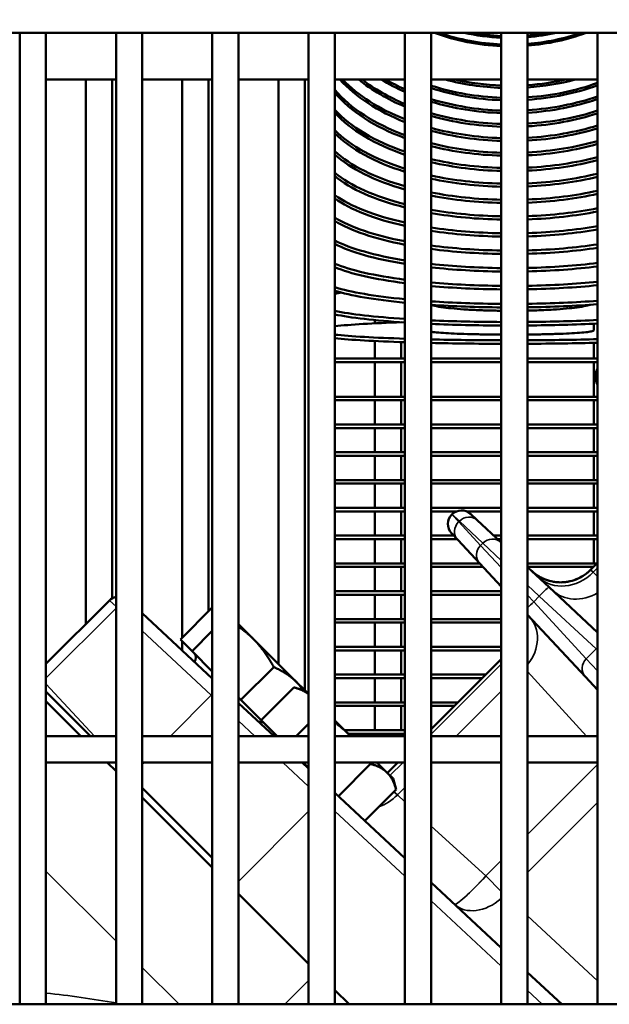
# Model space of a CAD drawing. Header units: inches. Extents: x 1 to 271, y 5 to 171.
# Tile 299 of 334: x 140.2 to 142.85, y 138.9 to 143.33. Entities that reach past the tile are written whole.
import ezdxf

# ---------------------------------------------------------------- set-up
doc = ezdxf.new("R2010")
doc.units = ezdxf.units.IN
doc.header["$LTSCALE"] = 8
doc.header["$MEASUREMENT"] = 0
for name, color, linetype, lineweight in [('Dimension (ANSI)', 7, 'Continuous', 25), ('Visible (ANSI)', 7, 'Continuous', 50), ('Visible Narrow (ANSI)', 7, 'Continuous', 35)]:
    doc.layers.add(name, color=color, linetype=linetype, lineweight=lineweight)
doc.styles.add('Dimension Text', font='tahoma.ttf')
doc.dimstyles.new('Dual Dimension', dxfattribs={"dimscale": 8, "dimtxt": 0.12, "dimasz": 0.098425, "dimexe": 0.125, "dimexo": 0.0625, "dimgap": 0.031496, "dimtad": 0, "dimtih": 1, "dimtoh": 1, "dimrnd": 1e-08, "dimzin": 4, "dimdsep": 46, "dimtxsty": 'Dimension Text', "dimcen": 0.09, "dimdle": 0.393701, "dimclrd": 256, "dimclre": 256, "dimclrt": 256, "dimadec": 0, "dimazin": 1, "dimtfac": 1, "dimtofl": 0, "dimtmove": 0, "dimatfit": 3, "dimfxl": 1, "dimtolj": 1, "dimtzin": 4, "dimlwd": -1, "dimlwe": -1, "dimarcsym": 0})

# ---------------------------------------------------------------- blocks, each defined once
blk = doc.blocks.new('*D10')
at = {"layer": 'Defpoints', "color": 0, "transparency": 16777216}
for p in [(179.2848, 157.7079), (123.1798, 140.6812), (179.2848, 140.6812)]:
    blk.add_point(p, dxfattribs=at)
at = {"layer": 'Dimension (ANSI)', "transparency": 16777216}
for p, q in [((123.1798, 141.1812), (123.1798, 158.7079)), ((179.2848, 141.1812), (179.2848, 158.7079)), ((123.9672, 157.7079), (146.443, 157.7079)), ((178.4974, 157.7079), (156.0215, 157.7079))]:
    blk.add_line(p, q, dxfattribs=at)
for points in [[(123.9672, 157.8392), (123.9672, 157.5767), (123.1798, 157.7079)], [(178.4974, 157.8392), (178.4974, 157.5767), (179.2848, 157.7079)]]:
    blk.add_solid(points, dxfattribs=at)
at = {"layer": 'Dimension (ANSI)', "transparency": 16777216, "insert": (151.2323, 157.7079), "char_height": 0.96, "attachment_point": 5, "style": 'Dimension Text'}
blk.add_mtext('\\A1;{\\H3.0x;(}\\S56.11^ 1425.1 mm;{\\H3.0x;)}', dxfattribs=at)

msp = doc.modelspace()

# ---------------------------------------------------------------- linework, layer by layer
at = {"layer": 'Visible (ANSI)'}
for p, q in [((150.8541, 143.2669), (130.6702, 143.2669)), ((140.1978, 143.2669), (140.1978, 138.8968)), ((140.3159, 143.2669), (140.3159, 138.8968)), ((140.6309, 143.2669), (140.6309, 138.8968)), ((140.749, 143.2669), (140.749, 138.8968)), ((141.0639, 143.2669), (141.0639, 138.8968)), ((141.182, 143.2669), (141.182, 138.8968)), ((141.497, 143.2669), (141.497, 138.8968)), ((141.6151, 143.2669), (141.6151, 138.8968)), ((141.9301, 143.2669), (141.9301, 138.8968)), ((142.0482, 143.2669), (142.0482, 138.8968)), ((142.3631, 143.2669), (142.3631, 138.8968)), ((142.4813, 143.2669), (142.4813, 138.8968)), ((142.7962, 143.2669), (142.7962, 138.8968)), ((140.6309, 143.0566), (140.3159, 143.0566)), ((140.4951, 143.0566), (140.4951, 140.607)), ((140.6132, 143.0566), (140.6132, 140.7226)), ((141.0639, 143.0566), (140.749, 143.0566)), ((140.9282, 143.0566), (140.9282, 140.5459)), ((141.0463, 143.0566), (141.0463, 140.664)), ((141.497, 143.0566), (141.182, 143.0566)), ((141.3613, 143.0566), (141.3613, 140.4277)), ((141.4794, 143.0566), (141.4794, 140.3096)), ((141.9301, 143.0566), (141.6151, 143.0566)), ((142.3631, 143.0566), (142.0482, 143.0566)), ((142.7962, 143.0566), (142.4813, 143.0566)), ((141.7943, 141.975), (141.7943, 141.96)), ((141.9125, 141.9652), (141.9125, 141.9649)), ((142.7786, 141.9282), (142.7786, 141.9585)), ((141.7943, 141.8804), (141.7943, 141.8016)), ((141.9125, 141.8755), (141.9125, 141.8016)), ((142.7786, 141.8016), (142.7786, 141.8722)), ((141.9301, 141.8016), (141.6151, 141.8016)), ((141.6151, 141.7856), (141.9301, 141.7856)), ((141.7943, 141.7856), (141.7943, 141.63)), ((141.9125, 141.7856), (141.9125, 141.63)), ((142.3631, 141.8016), (142.0482, 141.8016)), ((142.0482, 141.7856), (142.3631, 141.7856)), ((142.7962, 141.8016), (142.4813, 141.8016)), ((142.4813, 141.7856), (142.7962, 141.7856)), ((142.7786, 141.63), (142.7786, 141.7856)), ((141.9301, 141.63), (141.6151, 141.63)), ((141.6151, 141.614), (141.9301, 141.614)), ((141.7943, 141.614), (141.7943, 141.505)), ((141.9125, 141.614), (141.9125, 141.505)), ((142.3631, 141.63), (142.0482, 141.63)), ((142.0482, 141.614), (142.3631, 141.614)), ((142.7962, 141.63), (142.4813, 141.63)), ((142.4813, 141.614), (142.7962, 141.614)), ((142.7786, 141.505), (142.7786, 141.614)), ((141.9301, 141.505), (141.6151, 141.505)), ((141.6151, 141.489), (141.9301, 141.489)), ((141.7943, 141.489), (141.7943, 141.38)), ((141.9125, 141.489), (141.9125, 141.38)), ((142.3631, 141.505), (142.0482, 141.505)), ((142.0482, 141.489), (142.3631, 141.489)), ((142.7962, 141.505), (142.4813, 141.505)), ((142.4813, 141.489), (142.7962, 141.489)), ((142.7786, 141.38), (142.7786, 141.489)), ((141.9301, 141.38), (141.6151, 141.38)), ((142.3631, 141.38), (142.0482, 141.38)), ((142.7962, 141.38), (142.4813, 141.38)), ((141.6151, 141.364), (141.9301, 141.364)), ((141.7943, 141.364), (141.7943, 141.255)), ((141.9125, 141.364), (141.9125, 141.255)), ((142.0482, 141.364), (142.3631, 141.364)), ((142.4813, 141.364), (142.7962, 141.364)), ((142.7786, 141.255), (142.7786, 141.364)), ((141.9301, 141.255), (141.6151, 141.255)), ((142.3631, 141.255), (142.0482, 141.255)), ((142.7962, 141.255), (142.4813, 141.255)), ((141.6151, 141.239), (141.9301, 141.239)), ((141.7943, 141.239), (141.7943, 141.13)), ((141.9125, 141.239), (141.9125, 141.13)), ((142.0482, 141.239), (142.3631, 141.239)), ((142.4813, 141.239), (142.7962, 141.239)), ((142.7786, 141.13), (142.7786, 141.239)), ((141.9301, 141.13), (141.6151, 141.13)), ((141.6151, 141.114), (141.9301, 141.114)), ((141.7943, 141.114), (141.7943, 141.005)), ((141.9125, 141.114), (141.9125, 141.005)), ((142.3631, 141.13), (142.0482, 141.13)), ((142.0482, 141.114), (142.1614, 141.114)), ((142.2065, 141.114), (142.3631, 141.114)), ((142.7962, 141.13), (142.4813, 141.13)), ((142.4813, 141.114), (142.7962, 141.114)), ((142.7786, 141.005), (142.7786, 141.114)), ((142.1416, 141.1009), (142.1405, 141.0998)), ((142.225, 141.1024), (142.2554, 141.074)), ((142.3612, 140.9753), (142.2554, 141.074)), ((141.9301, 141.005), (141.6151, 141.005)), ((141.6151, 140.989), (141.9301, 140.989)), ((141.7943, 140.989), (141.7943, 140.88)), ((141.9125, 140.989), (141.9125, 140.88)), ((142.1497, 141.005), (142.0482, 141.005)), ((142.0482, 140.989), (142.1646, 140.989)), ((142.1674, 140.986), (142.139, 141.0164)), ((142.1674, 140.986), (142.2661, 140.8802)), ((142.3631, 141.005), (142.3294, 141.005)), ((142.3465, 140.989), (142.3631, 140.989)), ((142.7962, 141.005), (142.4813, 141.005)), ((142.4813, 140.989), (142.7962, 140.989)), ((142.7786, 140.88), (142.7786, 140.989)), ((142.3612, 140.9753), (142.3631, 140.9735)), ((141.9301, 140.88), (141.6151, 140.88)), ((141.6151, 140.864), (141.9301, 140.864)), ((141.7943, 140.864), (141.7943, 140.755)), ((141.9125, 140.864), (141.9125, 140.755)), ((142.2662, 140.88), (142.0482, 140.88)), ((142.0482, 140.864), (142.2812, 140.864)), ((142.3631, 140.7761), (142.2661, 140.8802)), ((142.7933, 140.88), (142.4813, 140.88)), ((142.4813, 140.864), (142.7773, 140.864)), ((142.4813, 140.8634), (142.5778, 140.7734)), ((142.7962, 140.8829), (142.7639, 140.8506)), ((142.7962, 140.5697), (142.5778, 140.7734)), ((140.6019, 140.7138), (140.3159, 140.4277)), ((141.9301, 140.755), (141.6151, 140.755)), ((141.6151, 140.739), (141.9301, 140.739)), ((141.7943, 140.739), (141.7943, 140.63)), ((141.9125, 140.739), (141.9125, 140.63)), ((142.3631, 140.755), (142.0482, 140.755)), ((142.0482, 140.739), (142.3631, 140.739)), ((140.9203, 140.538), (141.0639, 140.6816)), ((141.0639, 140.3621), (140.749, 140.6558)), ((141.9301, 140.63), (141.6151, 140.63)), ((142.3631, 140.63), (142.0482, 140.63)), ((142.4813, 140.6494), (142.7413, 140.3706)), ((141.2477, 140.5412), (141.182, 140.6069)), ((141.6151, 140.614), (141.9301, 140.614)), ((141.7943, 140.614), (141.7943, 140.505)), ((141.9125, 140.614), (141.9125, 140.505)), ((142.0482, 140.614), (142.3631, 140.614)), ((140.9464, 140.5118), (140.9203, 140.538)), ((140.9726, 140.4856), (141.0639, 140.577)), ((141.4412, 140.3477), (141.2477, 140.5412)), ((140.9282, 140.53), (140.9282, 140.4887)), ((140.9726, 140.4856), (140.9464, 140.5118)), ((141.9301, 140.505), (141.6151, 140.505)), ((142.3631, 140.505), (142.0482, 140.505)), ((141.0639, 140.3943), (140.9726, 140.4856)), ((141.6151, 140.489), (141.9301, 140.489)), ((141.7943, 140.489), (141.7943, 140.38)), ((141.9125, 140.489), (141.9125, 140.38)), ((142.0482, 140.489), (142.3631, 140.489)), ((142.3631, 140.4498), (142.0482, 140.1349)), ((141.0463, 140.4119), (141.0463, 140.4119)), ((141.1922, 140.266), (141.3398, 140.4136)), ((141.9301, 140.38), (141.6151, 140.38)), ((141.6151, 140.364), (141.9301, 140.364)), ((141.7943, 140.364), (141.7943, 140.255)), ((141.9125, 140.364), (141.9125, 140.255)), ((142.2933, 140.38), (142.0482, 140.38)), ((142.0482, 140.364), (142.2773, 140.364)), ((142.7413, 140.3706), (142.7962, 140.3117)), ((141.2834, 140.1748), (141.4311, 140.3224)), ((141.4795, 140.3094), (141.4311, 140.3224)), ((141.4795, 140.3094), (141.4412, 140.3477)), ((142.5312, 140.3386), (142.5312, 140.3386)), ((140.3159, 140.3039), (140.5165, 140.1033)), ((141.1922, 140.266), (141.182, 140.2762)), ((141.497, 140.2919), (141.4795, 140.3094)), ((140.4726, 140.1033), (140.3159, 140.2601)), ((141.182, 140.252), (141.3414, 140.1033)), ((141.2758, 140.1824), (141.1922, 140.266)), ((141.9301, 140.255), (141.6151, 140.255)), ((141.6151, 140.239), (141.9301, 140.239)), ((141.7943, 140.239), (141.7943, 140.13)), ((141.9125, 140.239), (141.9125, 140.13)), ((142.1683, 140.255), (142.0482, 140.255)), ((142.0482, 140.239), (142.1523, 140.239)), ((142.6078, 140.255), (142.6078, 140.255)), ((142.6224, 140.239), (142.6224, 140.239)), ((141.2834, 140.1748), (141.2758, 140.1824)), ((141.3408, 140.1174), (141.2834, 140.1748)), ((141.4414, 140.1033), (141.497, 140.1589)), ((141.6782, 140.1107), (141.6151, 140.1738)), ((140.6309, 140.1033), (140.3159, 140.1033)), ((141.0639, 140.1033), (140.749, 140.1033)), ((141.497, 140.1033), (141.182, 140.1033)), ((141.3549, 140.1033), (141.3408, 140.1174)), ((141.9301, 140.1033), (141.6151, 140.1033)), ((141.9301, 140.13), (141.6589, 140.13)), ((141.6749, 140.114), (141.9301, 140.114)), ((141.6856, 140.1033), (141.6782, 140.1107)), ((141.7943, 140.114), (141.7943, 140.1033)), ((141.9125, 140.114), (141.9125, 140.1033)), ((142.3631, 140.1033), (142.0482, 140.1033)), ((142.7962, 140.1033), (142.4813, 140.1033)), ((142.7222, 140.13), (142.7222, 140.13)), ((142.7369, 140.114), (142.7369, 140.114)), ((140.6309, 139.9852), (140.3159, 139.9852)), ((140.6309, 139.9451), (140.5907, 139.9852)), ((141.0639, 139.9852), (140.749, 139.9852)), ((141.497, 139.9852), (141.182, 139.9852)), ((141.4681, 139.9852), (141.497, 139.9583)), ((141.497, 139.9612), (141.473, 139.9852)), ((141.4794, 139.9788), (141.4794, 139.9788)), ((141.9301, 139.9852), (141.6151, 139.9852)), ((141.6306, 139.8337), (141.7752, 139.9782)), ((141.8503, 139.9386), (141.8037, 139.9852)), ((141.8985, 139.9852), (141.8511, 139.9378)), ((142.3631, 139.9852), (142.0482, 139.9852)), ((142.7962, 139.9852), (142.4813, 139.9852)), ((141.8769, 139.912), (141.8503, 139.9386)), ((141.8769, 139.912), (141.8899, 139.8635)), ((140.7998, 139.82), (140.749, 139.8708)), ((141.9301, 139.5544), (141.6151, 139.8481)), ((141.7493, 139.7229), (141.8899, 139.8635)), ((141.0639, 139.512), (140.749, 139.827)), ((141.0639, 139.5559), (140.7998, 139.82)), ((142.3631, 139.1506), (142.0482, 139.4443)), ((141.497, 139.079), (141.182, 139.3939)), ((142.2001, 139.38), (142.2001, 139.38)), ((142.6353, 138.8968), (142.4813, 139.0404)), ((141.6791, 138.8968), (141.6151, 138.9608)), ((149.3541, 138.8968), (130.6702, 138.8968))]:
    msp.add_line(p, q, dxfattribs=at)
for centre, radius, start, end in [((142.8458, 141.7202), 0.06, 145.789, 214.211), ((142.1841, 141.0585), 0.06, 47, 135), ((142.1829, 141.0573), 0.06, 135, 223), ((140.6443, 140.6713), 0.06, 102.982, 135), ((140.9603, 140.4555), 0.03, 321.5512, 45), ((141.2771, 140.1387), 0.03, 45, 100.0932), ((141.3333, 140.0825), 0.03, 43.934, 45)]:
    msp.add_arc(centre, radius, start, end, dxfattribs=at)
for centre, major_axis, ratio, start_param, end_param in [((142.4036, 143.9715), (-0.875, 0), 0.874347, 1.170442, 1.524545), ((142.4036, 143.9792), (0.875, 0), 0.874347, 4.338934, 4.666138), ((142.4036, 144.0301), (-0.875, 0), 0.897805, 1.331532, 1.524545), ((142.4036, 144.0371), (0.875, 0), 0.897805, 4.514492, 4.666138), ((142.4036, 144.0301), (-0.875, 0), 0.897805, 1.659662, 1.810061), ((142.4036, 144.0371), (0.875, 0), 0.897805, 4.801254, 4.910286), ((142.4036, 143.9715), (-0.875, 0), 0.874347, 1.659662, 1.971151), ((142.4036, 143.9792), (0.875, 0), 0.874347, 4.801254, 5.085844), ((142.4036, 143.3159), (-0.875, 0), 0.612106, 0.505182, 0.998965), ((142.4036, 143.3285), (0.875, 0), 0.612106, 3.673978, 4.140558), ((142.4036, 143.414), (-0.875, 0), 0.651372, 0.677732, 0.998965), ((142.4036, 143.4262), (0.875, 0), 0.651372, 3.846979, 4.140558), ((142.4036, 143.508), (-0.875, 0), 0.688967, 0.846125, 0.998965), ((142.4036, 143.5196), (0.875, 0), 0.688967, 4.017233, 4.140558), ((142.4036, 143.6086), (0.875, 0), 0.724793, 4.294109, 4.666138), ((142.4036, 143.5976), (-0.875, 0), 0.724793, 1.152516, 1.524545), ((142.4036, 143.6825), (-0.875, 0), 0.758758, 1.230489, 1.524545), ((142.4036, 143.6929), (0.875, 0), 0.758758, 4.42276, 4.666138), ((142.4036, 143.6825), (-0.875, 0), 0.758758, 1.659662, 1.911104), ((142.4036, 143.6929), (0.875, 0), 0.758758, 4.801254, 5.002018), ((142.4036, 143.6086), (0.875, 0), 0.724793, 4.801254, 5.177703), ((142.4036, 143.5976), (-0.875, 0), 0.724793, 1.659662, 2.03611), ((142.4036, 143.2269), (0.875, 0), 0.571268, 3.590025, 4.140558), ((142.4036, 143.2138), (-0.875, 0), 0.571268, 0.448432, 0.998965), ((142.4036, 143.5196), (0.875, 0), 0.688967, 4.801254, 5.177703), ((142.4036, 143.5196), (0.875, 0), 0.688967, 4.294109, 4.666138), ((142.4036, 143.508), (-0.875, 0), 0.688967, 1.152516, 1.524545), ((142.4036, 143.508), (-0.875, 0), 0.688967, 1.659662, 2.03611), ((142.4036, 143.1216), (0.875, 0), 0.528964, 3.590025, 4.140558), ((142.4036, 143.108), (-0.875, 0), 0.528964, 0.448432, 0.998965), ((142.4036, 143.4262), (0.875, 0), 0.651372, 4.294109, 4.666138), ((142.4036, 143.414), (-0.875, 0), 0.651372, 1.152516, 1.524545), ((142.4036, 143.4262), (0.875, 0), 0.651372, 4.801254, 5.177703), ((142.4036, 143.414), (-0.875, 0), 0.651372, 1.659662, 2.03611), ((142.4036, 143.3285), (0.875, 0), 0.612106, 4.801254, 5.177703), ((142.4036, 143.0128), (0.875, 0), 0.485302, 3.590025, 4.140558), ((142.4036, 142.9988), (-0.875, 0), 0.485302, 0.448432, 0.998965), ((142.4036, 143.3285), (0.875, 0), 0.612106, 4.294109, 4.666138), ((142.4036, 143.3159), (-0.875, 0), 0.612106, 1.152516, 1.524545), ((142.4036, 143.3159), (-0.875, 0), 0.612106, 1.659662, 2.03611), ((142.4036, 143.2269), (0.875, 0), 0.571268, 4.294109, 4.666138), ((142.4036, 143.2138), (-0.875, 0), 0.571268, 1.152516, 1.524545), ((142.4036, 143.2269), (0.875, 0), 0.571268, 4.801254, 5.177703), ((142.4036, 143.2138), (-0.875, 0), 0.571268, 1.659662, 2.03611), ((142.4036, 142.9009), (0.875, 0), 0.440394, 3.590025, 4.140558), ((142.4036, 142.8866), (-0.875, 0), 0.440394, 0.448432, 0.998965), ((142.4036, 143.1216), (0.875, 0), 0.528964, 4.801254, 5.177703), ((142.4036, 143.1216), (0.875, 0), 0.528964, 4.294109, 4.666138), ((142.4036, 143.108), (-0.875, 0), 0.528964, 1.152516, 1.524545), ((142.4036, 143.108), (-0.875, 0), 0.528964, 1.659662, 2.03611), ((142.4036, 142.7862), (0.875, 0), 0.394356, 3.590025, 4.140558), ((142.4036, 142.7715), (-0.875, 0), 0.394356, 0.448432, 0.998965), ((142.4036, 143.0128), (0.875, 0), 0.485302, 4.294109, 4.666138), ((142.4036, 143.0128), (0.875, 0), 0.485302, 4.801254, 5.177703), ((142.4036, 142.9988), (-0.875, 0), 0.485302, 1.659662, 2.03611), ((142.4036, 142.9988), (-0.875, 0), 0.485302, 1.152516, 1.524545), ((142.4036, 142.6689), (0.875, 0), 0.347305, 3.590025, 4.140558), ((142.4036, 142.9009), (0.875, 0), 0.440394, 4.294109, 4.666138), ((142.4036, 142.8866), (-0.875, 0), 0.440394, 1.152516, 1.524545), ((142.4036, 142.9009), (0.875, 0), 0.440394, 4.801254, 5.177703), ((142.4036, 142.8866), (-0.875, 0), 0.440394, 1.659662, 2.03611), ((142.4036, 142.6539), (-0.875, 0), 0.347305, 0.448432, 0.998965), ((142.4036, 142.7862), (0.875, 0), 0.394356, 4.294109, 4.666138), ((142.4036, 142.7715), (-0.875, 0), 0.394356, 1.152516, 1.524545), ((142.4036, 142.7862), (0.875, 0), 0.394356, 4.801254, 5.177703), ((142.4036, 142.7715), (-0.875, 0), 0.394356, 1.659662, 2.03611), ((142.4036, 142.5493), (0.875, 0), 0.299363, 3.590025, 4.140558), ((142.4036, 142.534), (-0.875, 0), 0.299363, 0.448432, 0.998965), ((142.4036, 142.6689), (0.875, 0), 0.347305, 4.801254, 5.177703), ((142.4036, 142.6689), (0.875, 0), 0.347305, 4.294109, 4.666138), ((142.4036, 142.6539), (-0.875, 0), 0.347305, 1.152516, 1.524545), ((142.4036, 142.6539), (-0.875, 0), 0.347305, 1.659662, 2.03611), ((142.4036, 142.4277), (0.875, 0), 0.250653, 3.590025, 4.140558), ((142.4036, 142.4122), (-0.875, 0), 0.250653, 0.448432, 0.998965), ((142.4036, 142.5493), (0.875, 0), 0.299363, 4.294109, 4.666138), ((142.4036, 142.5493), (0.875, 0), 0.299363, 4.801254, 5.177703), ((142.4036, 142.534), (-0.875, 0), 0.299363, 1.152516, 1.524545), ((142.4036, 142.534), (-0.875, 0), 0.299363, 1.659662, 2.03611), ((142.4036, 142.3045), (0.875, 0), 0.201299, 3.590025, 4.140558), ((142.4036, 142.4277), (0.875, 0), 0.250653, 4.294109, 4.666138), ((142.4036, 142.4277), (0.875, 0), 0.250653, 4.801254, 5.177703), ((142.4036, 142.2888), (-0.875, 0), 0.201299, 0.448432, 0.998965), ((142.4036, 142.4122), (-0.875, 0), 0.250653, 1.152516, 1.524545), ((142.4036, 142.4122), (-0.875, 0), 0.250653, 1.659662, 2.03611), ((142.4036, 142.3045), (0.875, 0), 0.201299, 4.294109, 4.666138), ((142.4036, 142.3045), (0.875, 0), 0.201299, 4.801254, 5.177703), ((142.4036, 142.2888), (-0.875, 0), 0.201299, 1.659662, 2.03611), ((142.4036, 142.18), (0.875, 0), 0.151428, 3.590025, 4.140558), ((142.4036, 142.1642), (-0.875, 0), 0.151428, 0.448432, 0.998965), ((142.4036, 142.0544), (-0.875, 0), 0.101168, 5.763657, 5.834753), ((142.4036, 142.2888), (-0.875, 0), 0.201299, 1.152516, 1.524545), ((142.4036, 142.18), (0.875, 0), 0.151428, 4.294109, 4.666138), ((142.4036, 142.1642), (-0.875, 0), 0.151428, 1.152516, 1.524545), ((142.4036, 142.18), (0.875, 0), 0.151428, 4.801254, 5.177703), ((142.4036, 142.1642), (-0.875, 0), 0.151428, 1.659662, 2.03611), ((142.4036, 142.0544), (0.875, 0), 0.101168, 3.590025, 4.140558), ((142.4036, 142.0385), (-0.875, 0), 0.101168, 0.448432, 0.998965), ((142.4036, 141.9282), (-0.875, 0), 0.050649, 5.303254, 5.834753), ((142.4036, 142.0544), (0.875, 0), 0.101168, 4.294109, 4.666138), ((142.4036, 142.0385), (-0.875, 0), 0.101168, 1.152516, 1.524545), ((142.4036, 142.0544), (0.875, 0), 0.101168, 4.801254, 5.177703), ((142.4036, 142.0385), (-0.875, 0), 0.101168, 1.659662, 2.03611), ((142.4036, 141.9282), (0.875, 0), 0.050649, 3.590025, 4.140558), ((142.4036, 141.9122), (-0.875, 0), 0.050649, 0.448432, 0.998965), ((142.4036, 141.9282), (0.875, 0), 0.050649, 4.294109, 4.666138), ((142.4036, 141.9122), (-0.875, 0), 0.050649, 1.152516, 1.524545), ((142.4036, 141.9282), (0.875, 0), 0.050649, 4.801254, 5.177703), ((142.4036, 141.9122), (-0.875, 0), 0.050649, 1.659662, 2.03611)]:
    msp.add_ellipse(centre, major_axis=major_axis, ratio=ratio, start_param=start_param, end_param=end_param, dxfattribs=at)
for points, knots in [([(142.0482, 142.0423), (142.051, 142.0415), (142.054, 142.0407), (142.066, 142.0377), (142.0778, 142.0355), (142.1058, 142.0312), (142.1221, 142.0293), (142.1548, 142.0259), (142.1743, 142.0243), (142.2162, 142.0215), (142.2387, 142.0203), (142.2815, 142.0185), (142.3057, 142.0177), (142.3413, 142.017), (142.3523, 142.0168), (142.3632, 142.0167)], [-3.942272, -3.942272, -3.942272, -3.942272, -3.879234, -3.879234, -3.702905, -3.702905, -3.526575, -3.526575, -3.350246, -3.350246, -3.173917, -3.173917, -2.99759, -2.99759, -2.920097, -2.920097, -2.920097, -2.920097]), ([(142.4813, 142.0173), (142.5044, 142.0178), (142.527, 142.0185), (142.5685, 142.0203), (142.591, 142.0215), (142.6329, 142.0243), (142.6524, 142.0259), (142.6851, 142.0293), (142.7014, 142.0312), (142.7294, 142.0355), (142.7412, 142.0377), (142.7544, 142.041), (142.7585, 142.0421), (142.7621, 142.0433)], [-2.6342434, -2.6342434, -2.6342434, -2.6342434, -2.4686118, -2.4686118, -2.2922836, -2.2922836, -2.1159554, -2.1159554, -1.9396247, -1.9396247, -1.763294, -1.763294, -1.676198, -1.676198, -1.676198, -1.676198]), ([(142.0482, 141.9221), (142.051, 141.9217), (142.054, 141.9213), (142.066, 141.9198), (142.0778, 141.9187), (142.1058, 141.9166), (142.1221, 141.9156), (142.1548, 141.9139), (142.1743, 141.9131), (142.2162, 141.9117), (142.2387, 141.9111), (142.2815, 141.9102), (142.3057, 141.9098), (142.3413, 141.9095), (142.3523, 141.9094), (142.3632, 141.9093)], [-3.942272, -3.942272, -3.942272, -3.942272, -3.879232, -3.879232, -3.702902, -3.702902, -3.526571, -3.526571, -3.350243, -3.350243, -3.173914, -3.173914, -2.997589, -2.997589, -2.920097, -2.920097, -2.920097, -2.920097]), ([(142.4813, 141.9096), (142.5044, 141.9099), (142.527, 141.9102), (142.5685, 141.9111), (142.591, 141.9117), (142.6329, 141.9131), (142.6524, 141.9139), (142.6851, 141.9156), (142.7014, 141.9166), (142.7294, 141.9187), (142.7412, 141.9198), (142.7589, 141.922), (142.7665, 141.9232), (142.7763, 141.9257), (142.7786, 141.927), (142.7786, 141.9282)], [-2.634243, -2.634243, -2.634243, -2.634243, -2.468612, -2.468612, -2.292284, -2.292284, -2.115955, -2.115955, -1.939625, -1.939625, -1.763294, -1.763294, -1.586962, -1.586962, -1.41063, -1.41063, -1.41063, -1.41063]), ([(142.4999, 140.846), (142.5064, 140.8399), (142.5134, 140.8343), (142.5278, 140.8243), (142.5354, 140.8198), (142.5544, 140.8101), (142.5664, 140.8054), (142.5909, 140.7985), (142.6035, 140.7963), (142.6289, 140.7945), (142.6417, 140.7949), (142.6669, 140.7982), (142.6794, 140.8012), (142.7035, 140.8094), (142.7151, 140.8148), (142.7398, 140.8294), (142.7526, 140.8393), (142.7639, 140.8506)], [0, 0, 0, 0, 0.0677004, 0.0677004, 0.1340975, 0.1340975, 0.2309446, 0.2309446, 0.3278228, 0.3278228, 0.4246843, 0.4246843, 0.5215466, 0.5215466, 0.6184075, 0.6184075, 0.7398535, 0.7398535, 0.7398535, 0.7398535]), ([(142.5192, 140.8303), (142.5193, 140.8302), (142.5193, 140.8302), (142.526, 140.8254), (142.5331, 140.8211), (142.5517, 140.8113), (142.5637, 140.8063), (142.5884, 140.799), (142.6012, 140.7966), (142.6269, 140.7945), (142.6399, 140.7948), (142.6655, 140.7979), (142.6782, 140.8008), (142.7026, 140.8091), (142.7144, 140.8145), (142.7395, 140.8291), (142.7525, 140.8391), (142.7639, 140.8506)], [0.0631863, 0.0631863, 0.0631863, 0.0631863, 0.0635755, 0.0635755, 0.1260653, 0.1260653, 0.2241897, 0.2241897, 0.3223451, 0.3223451, 0.4204866, 0.4204866, 0.5186268, 0.5186268, 0.6167666, 0.6167666, 0.7398259, 0.7398259, 0.7398259, 0.7398259])]:
    msp.add_open_spline(points, degree=3, knots=knots, dxfattribs=at)
for points, weights in [([(141.2477, 140.5412), (141.2184, 140.5705), (141.182, 140.5957)], [1, 1.02150341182, 1.01864120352]), ([(141.3398, 140.4136), (141.2987, 140.4902), (141.2477, 140.5412)], [1, 1.0379548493, 1]), ([(141.4412, 140.3477), (141.4024, 140.3866), (141.3398, 140.4136)], [1, 1.0379548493, 1]), ([(141.497, 140.2911), (141.4721, 140.3114), (141.4311, 140.3224)], [1.0101158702, 1.0319454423, 1]), ([(141.4714, 140.3116), (141.4576, 140.3314), (141.4412, 140.3477)], [1.01840150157, 1.01567143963, 1]), ([(141.6782, 140.1107), (141.6497, 140.1392), (141.6151, 140.1642)], [1, 1.01999534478, 1.01892282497]), ([(141.6855, 140.1033), (141.6819, 140.1071), (141.6782, 140.1107)], [1.00468891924, 1.00251051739, 1]), ([(141.7752, 139.9782), (141.7733, 139.9818), (141.7713, 139.9852)], [1, 1.00163008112, 1.00312014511]), ([(141.8503, 139.9386), (141.8237, 139.9652), (141.7752, 139.9782)], [1, 1.0379548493, 1]), ([(141.8899, 139.8635), (141.8769, 139.912), (141.8503, 139.9386)], [1, 1.0379548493, 1])]:
    msp.add_rational_spline(points, weights, degree=2, dxfattribs=at)
at = {"layer": 'Visible Narrow (ANSI)'}
for p, q in [((142.1405, 141.0998), (142.1715, 141.0667)), ((142.1747, 141.0699), (142.1416, 141.1009)), ((142.1715, 141.0667), (142.1747, 141.0699)), ((142.1747, 141.0699), (142.2804, 140.9713)), ((142.2701, 140.961), (142.1715, 141.0667)), ((142.2804, 140.9713), (142.2701, 140.961)), ((142.2701, 140.961), (142.3631, 140.8622)), ((142.3631, 140.8934), (142.2804, 140.9713)), ((142.7639, 140.8506), (142.7763, 140.8402)), ((142.7763, 140.8402), (142.7962, 140.8602)), ((142.7962, 140.8216), (142.7763, 140.8402)), ((142.5339, 140.7324), (142.4813, 140.7821)), ((140.6309, 140.6866), (140.6019, 140.7138)), ((142.4813, 140.7369), (142.509, 140.7075)), ((142.509, 140.7075), (142.5339, 140.7324)), ((142.5339, 140.7324), (142.79, 140.4961)), ((140.3159, 140.3638), (140.6309, 140.6787)), ((142.7453, 140.4514), (142.509, 140.7075)), ((142.6697, 140.6071), (142.6697, 140.6071)), ((140.749, 140.5765), (141.0594, 140.287)), ((142.7453, 140.4514), (142.79, 140.4961)), ((142.7684, 140.5161), (142.7682, 140.5163)), ((142.79, 140.4961), (142.7962, 140.4903)), ((142.7247, 140.4737), (142.7253, 140.473)), ((142.7962, 140.3968), (142.7453, 140.4514)), ((142.0482, 140.1122), (142.3631, 140.4271)), ((142.7467, 140.1033), (142.4813, 140.3932)), ((142.5038, 140.3686), (142.5038, 140.3686)), ((140.5345, 140.1033), (140.3159, 140.3377)), ((141.0594, 140.287), (140.8758, 140.1033)), ((141.0639, 140.2827), (141.0594, 140.287)), ((142.3631, 140.3057), (142.1607, 140.1033)), ((141.2552, 140.1033), (141.182, 140.172)), ((140.7577, 139.9852), (140.749, 139.9765)), ((141.497, 139.8766), (141.3812, 139.9852)), ((141.8625, 139.9265), (141.9213, 139.9852)), ((142.7962, 139.9762), (142.4813, 139.6612)), ((140.749, 139.8739), (140.7998, 139.82)), ((141.9301, 139.8727), (141.8958, 139.8384)), ((141.8958, 139.8384), (141.8797, 139.8533)), ((141.8958, 139.8384), (141.9301, 139.807)), ((142.4813, 139.4899), (142.7962, 139.8048)), ((141.182, 139.4499), (141.497, 139.7649)), ((141.6151, 139.7662), (141.9301, 139.4725)), ((142.0482, 139.6989), (142.2941, 139.474)), ((142.3631, 139.5431), (142.2941, 139.474)), ((140.3159, 139.4957), (140.6309, 139.1808)), ((142.3631, 139.4049), (142.2941, 139.474)), ((142.0482, 139.3623), (142.3631, 139.0686)), ((142.4813, 139.2942), (142.7962, 139.002)), ((142.6406, 139.1464), (142.6404, 139.1465)), ((140.749, 139.0627), (140.9148, 138.8968)), ((141.497, 139.0037), (141.3902, 138.8968)), ((142.4813, 138.9585), (142.5474, 138.8968))]:
    msp.add_line(p, q, dxfattribs=at)
msp.add_arc((139.8193, 134.2736), 4.7, 80.0571, 83.9351, dxfattribs=at)
for centre, major_axis, ratio, start_param, end_param in [((142.2145, 141.0301), (0.0409, 0.0439), 0.939626, 0, 1.537996), ((142.2113, 141.0269), (-0.0439, -0.0409), 0.939626, 4.74519, 6.283185), ((142.3203, 140.9314), (0.0409, 0.0439), 0.939626, 0, 1.537996), ((142.31, 140.9211), (-0.0439, -0.0409), 0.939626, 4.74519, 6.283185), ((142.6599, 140.9566), (-0.1296, -0.139), 0.865893, 0, 1.540568), ((142.5369, 140.7295), (0.0409, 0.0439), 0.069183, 0, 1.56838), ((142.7227, 140.898), (-0.1296, -0.139), 0.865893, 0, 1.251109), ((142.5119, 140.7045), (-0.0439, -0.0409), 0.069183, 4.714805, 5.419596), ((142.3564, 140.5194), (0.1316, 0.1228), 0.865893, 4.863329, 6.283185), ((142.8299, 140.4562), (0.0409, 0.0439), 0.939626, 1.400018, 1.537996), ((142.7852, 140.4115), (-0.0439, -0.0409), 0.939626, 4.74519, 6.283185), ((141.0993, 140.2471), (0.0409, 0.0439), 0.939626, 1.435653, 1.537996), ((141.7794, 139.9547), (-0.1296, -0.139), 0.865893, 1.008304, 1.540568), ((142.2827, 139.4854), (-0.1296, -0.139), 0.08445, 0, 1.567847), ((142.2827, 139.4854), (-0.1296, -0.139), 0.08445, 0.783948, 1.567847), ((142.2827, 139.4854), (-0.1296, -0.139), 0.722061, 0, 1.425044), ((142.5625, 139.2245), (-0.1296, -0.139), 0.579906, 1.550535, 1.550548)]:
    msp.add_ellipse(centre, major_axis=major_axis, ratio=ratio, start_param=start_param, end_param=end_param, dxfattribs=at)

# ---------------------------------------------------------------- dimensions: what is measured, and where the dimension line sits
at = {"layer": 'Dimension (ANSI)'}
dim = msp.add_linear_dim(base=(179.28481, 157.70793), p1=(123.17977, 140.68124), p2=(179.28481, 140.68124), angle=180, text='{\\H3.0x;(}\\S<>^ 1425.1 mm;{\\H3.0x;)}', dimstyle='Dual Dimension', override={"dimgap": 0.031496, "dimtih": 0, "dimtoh": 0, "dimdec": 2, "dimpost": '\\X', "dimtol": 0, "dimlim": 0, "dimtp": 0, "dimtm": 0, "dimtdec": 2, "dimatfit": 1}, dxfattribs=at)
dim.commit()
dim.dimension.update_dxf_attribs({"geometry": '*D10', "text_midpoint": (151.23229, 157.70793), "dimtype": 160})

doc.saveas('drawing.dxf')
